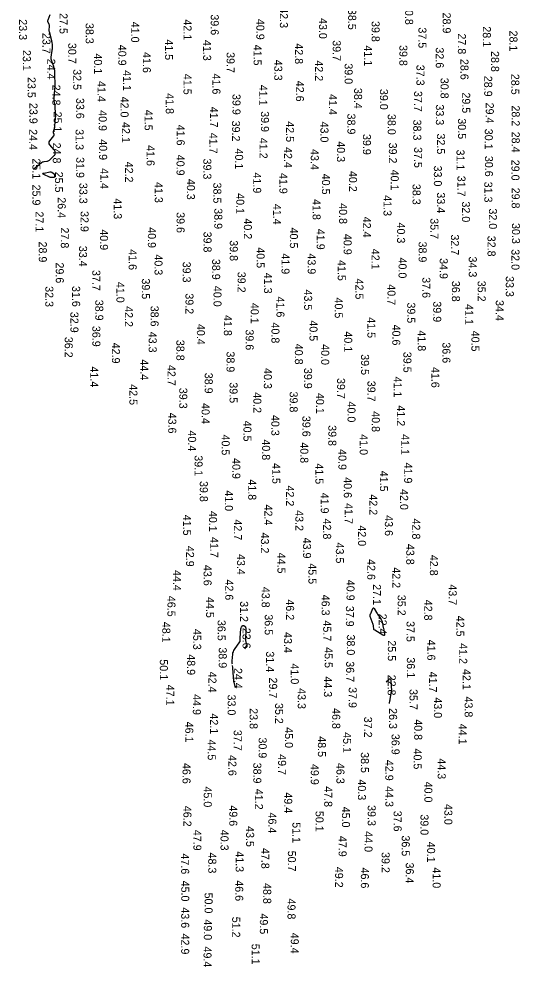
# Model space of a CAD drawing. Extents: x 1178573 to 1187098, y 693282 to 751751.
# Drawn here: x 1181353 to 1182137, y 693282 to 694762 of the extents above; entities that cross this region are included whole.
import ezdxf

# ---------------------------------------------------------------- set-up
doc = ezdxf.new("R2010")
doc.units = 0
for name, color, linetype in [('V-HYDS-MAJR', 7, 'Continuous'), ('V-HYDS-SOUN', 7, 'Continuous'), ('V-HYDS-SOUN-EXSS', 7, 'Continuous')]:
    doc.layers.add(name, color=color, linetype=linetype)

msp = doc.modelspace()

# ---------------------------------------------------------------- linework, layer by layer
at = {"layer": 'V-HYDS-MAJR'}
for points in [[(1181375.8, 694528.1), (1181376, 694528.1), (1181376.2, 694528.1), (1181376.3, 694528.1), (1181376.5, 694528.2), (1181388.5, 694537.7), (1181389.5, 694538.4), (1181390.4, 694538.8), (1181391.5, 694539.2), (1181392.6, 694539.4), (1181397.2, 694539.8), (1181398.3, 694540), (1181399.3, 694540.3), (1181400.3, 694540.9), (1181401.2, 694541.6), (1181408.7, 694548.6), (1181409.3, 694549.2), (1181409.7, 694549.9), (1181409.9, 694550.6), (1181409.9, 694551.5), (1181409.8, 694554.9), (1181409.7, 694555.7), (1181409.4, 694556.5), (1181409, 694557.3), (1181408.5, 694557.9), (1181401.7, 694565.6), (1181400.8, 694567.1), (1181400.4, 694568.6), (1181400.7, 694570.1), (1181401.6, 694571.6), (1181407.9, 694579.7), (1181408.2, 694580.2), (1181408.4, 694580.7), (1181408.4, 694581.3), (1181408.3, 694581.8), (1181407.5, 694584.1), (1181407.4, 694584.6), (1181407.3, 694585.2), (1181407.4, 694585.8), (1181407.5, 694586.3), (1181408.9, 694590.8), (1181409.1, 694591.8), (1181409.4, 694592.7), (1181409.5, 694593.7), (1181409.6, 694594.7), (1181410.7, 694607.6), (1181410.9, 694609.5), (1181410.9, 694611.4), (1181410.9, 694613.3), (1181410.8, 694615.3), (1181410.1, 694624.4), (1181410, 694625.6), (1181409.9, 694626.8), (1181409.7, 694628), (1181409.5, 694629.2), (1181408.6, 694634), (1181408.5, 694635.2), (1181408.4, 694636.5), (1181408.4, 694637.7), (1181408.4, 694638.9), (1181409.5, 694652), (1181409.6, 694652.3), (1181409.6, 694652.6), (1181409.6, 694652.8), (1181409.6, 694653.1), (1181409.7, 694654.1), (1181409.8, 694654.4), (1181409.8, 694654.7), (1181409.8, 694654.9), (1181409.8, 694655.2), (1181409.6, 694679.8), (1181409.6, 694680.4), (1181409.5, 694681.1), (1181409.4, 694681.8), (1181409.2, 694682.4), (1181408.6, 694685), (1181408.4, 694685.7), (1181408.2, 694686.3), (1181408, 694687), (1181407.8, 694687.6), (1181404.6, 694696), (1181404.1, 694697.6), (1181403.8, 694699.2), (1181403.7, 694700.9), (1181403.9, 694702.5), (1181405.4, 694712.6), (1181405.5, 694713.4), (1181405.6, 694714.2), (1181405.7, 694715), (1181405.7, 694715.8), (1181406, 694718.9), (1181406, 694719.7), (1181406, 694720.4), (1181405.9, 694721.2), (1181405.8, 694722), (1181405.3, 694725), (1181405.1, 694725.8), (1181405, 694726.5), (1181404.8, 694727.3), (1181404.6, 694728), (1181401, 694741.7), (1181400.8, 694742.7), (1181400.7, 694743.7), (1181400.7, 694744.6), (1181400.7, 694745.6), (1181401.2, 694749.8), (1181401.3, 694750.7), (1181401.2, 694751.6), (1181401, 694752.5), (1181400.7, 694753.4), (1181399.1, 694756.9), (1181398.8, 694757.7), (1181398.6, 694758.6), (1181398.7, 694759.5), (1181398.9, 694760.4), (1181402.1, 694769.1)], [(1181687.1, 693754.5), (1181687, 693755.6), (1181686.9, 693756.7), (1181686.8, 693757.8), (1181686.9, 693758.8), (1181686.9, 693759.9), (1181687.7, 693770.2), (1181688, 693772.2), (1181688.6, 693774.1), (1181689.4, 693776), (1181690.4, 693777.7), (1181698.9, 693789.7), (1181699.2, 693790.2), (1181699.3, 693790.6), (1181699.4, 693791.1), (1181699.4, 693791.6), (1181699.3, 693793.5), (1181699.2, 693794), (1181699.2, 693794.5), (1181699.2, 693795), (1181699.3, 693795.5), (1181700.3, 693809.7), (1181700.4, 693810.4), (1181700.6, 693811), (1181700.9, 693811.6), (1181701.2, 693812.2), (1181703.1, 693814.6), (1181703.5, 693814.9), (1181703.9, 693815.1), (1181704.3, 693815.1), (1181704.8, 693814.8), (1181707, 693813.4), (1181707.3, 693813.2), (1181707.5, 693812.9), (1181707.7, 693812.6), (1181707.8, 693812.2), (1181708.1, 693810.8), (1181708.2, 693810.4), (1181708.2, 693810.1), (1181708.3, 693809.7), (1181708.3, 693809.3), (1181707.8, 693792), (1181707.8, 693791.7), (1181707.8, 693791.5), (1181707.8, 693791.2), (1181707.8, 693790.9), (1181707.9, 693789.9), (1181708, 693789.6), (1181708, 693789.3), (1181708.1, 693789.1), (1181708.2, 693788.8), (1181709.5, 693785.9), (1181709.6, 693785.3), (1181709.7, 693784.8), (1181709.6, 693784.2), (1181709.3, 693783.7), (1181706.3, 693778.4)], [(1181693.6, 693720.6), (1181693.1, 693719.5), (1181692.6, 693718.6), (1181692.2, 693718.4), (1181691.8, 693718.7), (1181691.4, 693719.6), (1181689.7, 693726.7), (1181689.6, 693726.8), (1181689.6, 693727), (1181689.6, 693727.1), (1181689.6, 693727.2), (1181689.6, 693727.7), (1181689.6, 693727.9), (1181689.6, 693728), (1181689.6, 693728.1), (1181689.6, 693728.2), (1181687.7, 693748.6), (1181687.7, 693748.6), (1181687.7, 693748.7), (1181687.7, 693748.7), (1181687.7, 693748.8), (1181687.7, 693748.9), (1181687.7, 693748.9), (1181687.7, 693749), (1181687.7, 693749), (1181687.7, 693749), (1181687.7, 693749.1), (1181687.7, 693749.2), (1181687.7, 693749.2), (1181687.7, 693749.2), (1181687.7, 693749.3), (1181687.3, 693752.8)], [(1181927.3, 693727), (1181931.8, 693730.9), (1181932.9, 693731.7), (1181933.7, 693731.7), (1181934.3, 693731.1), (1181934.6, 693729.8), (1181935.3, 693721.2), (1181935.4, 693720.5), (1181935.5, 693719.7), (1181935.5, 693719), (1181935.5, 693718.3), (1181935.7, 693715.5), (1181935.7, 693714.7), (1181935.7, 693714), (1181935.6, 693713.3), (1181935.5, 693712.6), (1181933.3, 693699.3), (1181933.2, 693698.7), (1181933.1, 693698.1), (1181932.9, 693697.5), (1181932.8, 693696.9), (1181932.2, 693694.5), (1181932.1, 693694), (1181932, 693693.4)]]:
    msp.add_lwpolyline(points, dxfattribs=at)
for points in [[(1181409, 694517.6), (1181409, 694517.5), (1181409, 694517.4), (1181409.1, 694517.1), (1181409.1, 694517), (1181409.1, 694516.9), (1181409.1, 694516.9), (1181409.1, 694516.8), (1181408.8, 694515.1), (1181408.7, 694514.9), (1181408.6, 694514.7), (1181408.4, 694514.6), (1181408.1, 694514.6), (1181404, 694514.5), (1181403.2, 694514.6), (1181402.5, 694514.7), (1181401.8, 694514.9), (1181401, 694515.2), (1181392.3, 694519.2), (1181391.1, 694519.9), (1181390.7, 694520.5), (1181391.2, 694521), (1181392.6, 694521.4), (1181401.8, 694523.3), (1181402.7, 694523.4), (1181403.5, 694523.3), (1181404.3, 694523), (1181405, 694522.6), (1181409, 694519.5), (1181409.2, 694519.4), (1181409.3, 694519.2), (1181409.3, 694519.1), (1181409.3, 694518.9), (1181409, 694517.8), (1181409, 694517.7)], [(1181908.5, 693808.7), (1181908.2, 693809.4), (1181908.1, 693810.1), (1181907.8, 693813.4), (1181907.7, 693814.2), (1181907.6, 693815), (1181907.4, 693815.8), (1181907.2, 693816.6), (1181902.7, 693829.1), (1181902.5, 693829.8), (1181902.5, 693830.4), (1181902.5, 693831), (1181902.7, 693831.6), (1181903.8, 693834.1), (1181904, 693834.7), (1181904.3, 693835.4), (1181904.6, 693836), (1181904.8, 693836.6), (1181906.8, 693841.7), (1181907.2, 693842.4), (1181907.7, 693842.7), (1181908.2, 693842.5), (1181908.8, 693841.8), (1181912.6, 693835.2), (1181913.4, 693833.9), (1181914.2, 693832.6), (1181915, 693831.3), (1181915.8, 693830), (1181919.6, 693824.4), (1181920.2, 693823.4), (1181920.7, 693822.3), (1181921.1, 693821.2), (1181921.4, 693820), (1181922.3, 693815.3), (1181922.5, 693814.1), (1181922.7, 693813), (1181922.9, 693811.8), (1181923.2, 693810.6), (1181924.9, 693801.6), (1181925, 693800.1), (1181924.6, 693799.3), (1181923.7, 693799.2), (1181922.3, 693799.8), (1181909.6, 693807.6), (1181909, 693808.1)]]:
    msp.add_lwpolyline(points, close=True, dxfattribs=at)

# ---------------------------------------------------------------- texts
at = {"layer": 'V-HYDS-SOUN'}
for s, p in [('42.3 ', (1181761.4, 694780.3)), ('38.5 ', (1181868.1, 694777.7)), ('40.8 ', (1181957.2, 694785.4)), ('23.3 ', (1181353.6, 694761.6)), ('27.5 ', (1181416.9, 694771.1)), ('42.1 ', (1181610.8, 694761.4)), ('39.6 ', (1181653.3, 694769.2)), ('40.9 ', (1181724.6, 694762.1)), ('43.0 ', (1181822.6, 694763.5)), ('28.9 ', (1182016, 694772)), ('38.3 ', (1181457.7, 694755.8)), ('41.0 ', (1181528.9, 694757.7)), ('39.8 ', (1181904.8, 694758.8)), ('37.5 ', (1181978, 694748.8)), ('28.1 ', (1182078.7, 694750.5)), ('23.7 ', (1181390.2, 694740.2)), ('27.8 ', (1182039.7, 694739.4)), ('28.1 ', (1182120.3, 694743.9)), ('30.7 ', (1181430.5, 694724.6)), ('40.9 ', (1181508.7, 694721.7)), ('41.5 ', (1181581.8, 694730.3)), ('41.3 ', (1181641.4, 694729.3)), ('41.5 ', (1181720.3, 694721.9)), ('42.8 ', (1181785, 694724)), ('39.7 ', (1181844, 694728.8)), ('41.1 ', (1181893, 694720.8)), ('39.8 ', (1181948.2, 694721.3)), ('32.6 ', (1182005.1, 694717.6)), ('23.1 ', (1181359.5, 694713.6)), ('40.1 ', (1181470.8, 694708.2)), ('41.6 ', (1181547.1, 694710.3)), ('39.7 ', (1181678.1, 694710.3)), ('28.8 ', (1182091.6, 694711.9)), ('24.4 ', (1181397.6, 694700)), ('43.3 ', (1181752.6, 694698.3)), ('42.2 ', (1181816.3, 694697.4)), ('39.0 ', (1181862.6, 694692.7)), ('37.3 ', (1181974.9, 694690.5)), ('28.6 ', (1182043.7, 694699.6)), ('32.5 ', (1181438.3, 694683.6)), ('41.1 ', (1181516.2, 694682.1)), ('41.5 ', (1181610.7, 694676.3)), ('41.6 ', (1181655.9, 694676.8)), ('28.9 ', (1182080.8, 694673.3)), ('28.5 ', (1182123.1, 694676.3)), ('23.5 ', (1181367, 694671.4)), ('24.8 ', (1181405.7, 694659.4)), ('41.4 ', (1181476.3, 694665.1)), ('41.1 ', (1181729.1, 694659.2)), ('42.6 ', (1181786.5, 694665.5)), ('30.8 ', (1182012.6, 694670.2)), ('41.8 ', (1181583, 694646.1)), ('39.9 ', (1181687.3, 694644.9)), ('41.4 ', (1181837.9, 694644.8)), ('38.4 ', (1181877.4, 694654.3)), ('39.0 ', (1181917.8, 694652.8)), ('37.7 ', (1181971.3, 694649.6)), ('29.5 ', (1182046.4, 694647.3)), ('23.9 ', (1181369.9, 694630.9)), ('33.6 ', (1181442.9, 694638.7)), ('42.0 ', (1181512.3, 694640.8)), ('33.3 ', (1182005.3, 694628.6)), ('29.4 ', (1182083.3, 694631.4)), ('25.1 ', (1181407.8, 694617.4)), ('40.9 ', (1181478.2, 694619.6)), ('41.5 ', (1181549.9, 694620.2)), ('41.7 ', (1181652.1, 694624.9)), ('39.9 ', (1181731.8, 694618)), ('38.9 ', (1181866.9, 694614.3)), ('38.0 ', (1181930, 694613.7)), ('28.2 ', (1182123.9, 694627)), ('42.1 ', (1181514.4, 694601.1)), ('39.2 ', (1181686.5, 694603.3)), ('42.5 ', (1181771, 694602.3)), ('43.0 ', (1181824.8, 694601.8)), ('38.3 ', (1181969.9, 694604.9)), ('30.5 ', (1182039.9, 694606.9)), ('24.4 ', (1181369.4, 694590)), ('31.3 ', (1181442, 694589.9)), ('41.6 ', (1181600.1, 694596.9)), ('41.7 ', (1181651.3, 694584.2)), ('32.5 ', (1182007, 694583.2)), ('30.1 ', (1182081.7, 694590.6)), ('28.4 ', (1182123.9, 694586)), ('24.8 ', (1181406.4, 694568.9)), ('40.9 ', (1181478.8, 694574.2)), ('41.2 ', (1181729.5, 694576.4)), ('40.3 ', (1181850.6, 694571)), ('39.9 ', (1181891.2, 694582.4)), ('39.2 ', (1181931.8, 694568.9)), ('41.6 ', (1181553, 694565)), ('40.1 ', (1181691.4, 694559.8)), ('42.4 ', (1181768, 694562)), ('43.4 ', (1181809.7, 694558.9)), ('37.5 ', (1181971.3, 694562)), ('31.1 ', (1182037.5, 694558.1)), ('25.1 ', (1181374.5, 694544.3)), ('31.9 ', (1181443, 694546.3)), ('42.2 ', (1181519.4, 694539.2)), ('40.9 ', (1181599.8, 694550)), ('39.3 ', (1181641.7, 694544.1)), ('30.6 ', (1182082, 694548.3)), ('29.0 ', (1182123.4, 694542.2)), ('41.4 ', (1181480.7, 694529.1)), ('40.2 ', (1181869.4, 694524.7)), ('40.1 ', (1181934.7, 694526.8)), ('33.0 ', (1182002.1, 694533.1)), ('25.5 ', (1181409.8, 694523.6)), ('40.3 ', (1181616, 694512.3)), ('41.9 ', (1181719.6, 694522.3)), ('41.9 ', (1181760.6, 694521.6)), ('40.5 ', (1181827.2, 694520.4)), ('31.7 ', (1182039, 694517.2)), ('25.9 ', (1181374.5, 694503.4)), ('33.3 ', (1181447.9, 694506.1)), ('41.3 ', (1181565.8, 694507.4)), ('38.5 ', (1181657.3, 694506.6)), ('38.3 ', (1181968.8, 694504.5)), ('31.3 ', (1182081, 694508)), ('29.8 ', (1182123.8, 694498.6)), ('26.4 ', (1181414.1, 694483.6)), ('41.3 ', (1181501.7, 694481.9)), ('40.1 ', (1181693.2, 694490)), ('41.8 ', (1181812.5, 694480.8)), ('41.3 ', (1181923.4, 694486.8)), ('33.4 ', (1182007, 694491.3)), ('38.9 ', (1181658.8, 694466.5)), ('41.4 ', (1181750.8, 694473.3)), ('40.8 ', (1181854, 694474.4)), ('32.0 ', (1182046.1, 694477.1)), ('32.0 ', (1182088.2, 694466.2)), ('27.1 ', (1181379.3, 694461.5)), ('32.9 ', (1181449.8, 694462.1)), ('39.6 ', (1181599.9, 694460.4)), ('40.2 ', (1181705.1, 694450.6)), ('42.4 ', (1181891.1, 694453.3)), ('35.7 ', (1181996.7, 694450.9)), ('27.8 ', (1181418.9, 694436.4)), ('40.9 ', (1181555, 694436.9)), ('40.5 ', (1181777, 694436.3)), ('40.3 ', (1181944.6, 694444.2)), ('30.3 ', (1182124.2, 694443.4)), ('40.9 ', (1181480.2, 694433.6)), ('39.8 ', (1181642, 694430)), ('41.9 ', (1181818.9, 694434.3)), ('40.9 ', (1181861.1, 694426.4)), ('32.7 ', (1182028.8, 694425.6)), ('32.8 ', (1182086, 694423.6)), ('28.9 ', (1181384.5, 694414.5)), ('33.4 ', (1181447.4, 694407.8)), ('39.8 ', (1181683.1, 694416.5)), ('40.5 ', (1181725, 694405.5)), ('38.9 ', (1181978.3, 694414.5)), ('41.6 ', (1181525, 694402.5)), ('40.3 ', (1181565.4, 694394.4)), ('41.9 ', (1181763.9, 694396)), ('43.9 ', (1181804.9, 694395.9)), ('42.1 ', (1181904.6, 694403.2)), ('34.3 ', (1182056.7, 694391.1)), ('32.0 ', (1182123.4, 694402.5)), ('29.6 ', (1181411, 694381.8)), ('39.3 ', (1181609.5, 694383)), ('38.9 ', (1181655.5, 694387.4)), ('41.5 ', (1181851.8, 694385.7)), ('40.0 ', (1181946.9, 694389.5)), ('34.9 ', (1182011.3, 694388.6)), ('37.7 ', (1181468.1, 694370.1)), ('39.2 ', (1181695.3, 694367.3)), ('41.3 ', (1181736.6, 694365.8)), ('41.0 ', (1181505.8, 694351.5)), ('39.5 ', (1181545.6, 694356.9)), ('42.5 ', (1181879.5, 694356.7)), ('40.7 ', (1181929.6, 694347.7)), ('37.6 ', (1181984.1, 694358.8)), ('36.8 ', (1182030.3, 694353.1)), ('35.2 ', (1182070.6, 694353.3)), ('33.3 ', (1182114.6, 694360.6)), ('32.3 ', (1181394.7, 694344.8)), ('31.6 ', (1181436.6, 694345.1)), ('39.2 ', (1181613.8, 694333.6)), ('40.0 ', (1181657.6, 694345.3)), ('43.5 ', (1181799.3, 694339.6)), ('38.9 ', (1181472.8, 694323.6)), ('40.1 ', (1181715.8, 694318.7)), ('41.6 ', (1181756, 694328.6)), ('40.5 ', (1181847.2, 694327.1)), ('39.5 ', (1181960.5, 694319.4)), ('39.9 ', (1182001.1, 694321.1)), ('41.1 ', (1182051.1, 694316.8)), ('34.4 ', (1182098.9, 694323.1)), ('32.9 ', (1181433.9, 694304.7)), ('42.2 ', (1181519, 694313.6)), ('38.6 ', (1181559.3, 694314.3)), ('41.8 ', (1181673.8, 694299.7)), ('40.8 ', (1181748.2, 694288.1)), ('40.5 ', (1181807.7, 694291.4)), ('41.5 ', (1181898.2, 694296.3)), ('36.9 ', (1181468.2, 694282.8)), ('43.3 ', (1181556.3, 694273.7)), ('40.4 ', (1181631.6, 694285.8)), ('39.6 ', (1181707.9, 694277.3)), ('40.1 ', (1181862, 694274.2)), ('40.6 ', (1181937.2, 694284.8)), ('41.8 ', (1181977, 694275.8)), ('40.5 ', (1182060.8, 694275.3)), ('36.2 ', (1181425, 694265.7)), ('38.8 ', (1181599.6, 694261)), ('42.9 ', (1181498.8, 694256.6)), ('38.9 ', (1181678, 694242.9)), ('40.8 ', (1181784.8, 694254.9)), ('40.0 ', (1181826, 694254.3)), ('36.6 ', (1182015.5, 694257.1)), ('44.4 ', (1181543.2, 694230.6)), ('39.5 ', (1181888.3, 694238.6)), ('39.5 ', (1181954.5, 694242.3)), ('41.4 ', (1181464.9, 694219.5)), ('42.7 ', (1181585.7, 694221.8)), ('40.3 ', (1181736.3, 694216.9)), ('39.9 ', (1181799.2, 694217.2)), ('41.6 ', (1181998.2, 694218.7)), ('38.9 ', (1181643.9, 694209.6)), ('39.7 ', (1181850.8, 694201.4)), ('41.1 ', (1181939.4, 694203.7)), ('42.5 ', (1181526.1, 694191.7)), ('39.3 ', (1181604.1, 694186.1)), ('39.5 ', (1181682.7, 694194.7)), ('39.7 ', (1181898.3, 694197.1)), ('40.2 ', (1181719.9, 694179.2)), ('39.8 ', (1181776.7, 694180.3)), ('40.1 ', (1181818, 694178.1)), ('40.4 ', (1181639, 694162.3)), ('40.0 ', (1181867.1, 694164.7)), ('41.2 ', (1181944.4, 694158.7)), ('43.6 ', (1181586.9, 694147.3)), ('40.3 ', (1181748, 694143.7)), ('39.6 ', (1181796.6, 694142.3)), ('40.8 ', (1181905.1, 694149.6)), ('40.5 ', (1181704.4, 694134.8)), ('39.8 ', (1181837.1, 694127.8)), ('40.4 ', (1181617.9, 694119.5)), ('40.5 ', (1181670.4, 694113.2)), ('41.0 ', (1181886.2, 694113.7)), ('41.1 ', (1181951, 694113.8)), ('40.8 ', (1181733.6, 694105.6)), ('40.8 ', (1181793.3, 694101)), ('39.1 ', (1181628, 694080.8)), ('40.9 ', (1181852.9, 694090.4)), ('40.9 ', (1181687, 694076.4)), ('41.5 ', (1181749.5, 694068.6)), ('41.5 ', (1181816.9, 694068.1)), ('41.9 ', (1181955.7, 694069.4)), ('41.5 ', (1181917.8, 694056.6)), ('39.8 ', (1181636.2, 694040.6)), ('41.8 ', (1181711.9, 694043.2)), ('40.6 ', (1181861.3, 694046.5)), ('41.0 ', (1181675.4, 694026.1)), ('42.2 ', (1181771, 694033.6)), ('41.9 ', (1181825.3, 694022.3)), ('42.0 ', (1181949.4, 694028)), ('41.7 ', (1181862.9, 694006)), ('42.2 ', (1181901.2, 694019.8)), ('40.1 ', (1181650.6, 693993.9)), ('42.4 ', (1181737, 694003.8)), ('43.2 ', (1181785.6, 693995.1)), ('41.5 ', (1181610.1, 693987.9)), ('42.7 ', (1181689.4, 693980.6)), ('42.8 ', (1181829, 693982)), ('43.6 ', (1181925.5, 693987.2)), ('42.8 ', (1181968.2, 693982)), ('42.0 ', (1181883.6, 693971.4)), ('41.7 ', (1181652.4, 693953.3)), ('43.2 ', (1181731.7, 693960.1)), ('43.9 ', (1181797.5, 693952.2)), ('42.9 ', (1181614.7, 693939.4)), ('43.5 ', (1181848.9, 693944.5)), ('43.8 ', (1181958.9, 693942.4)), ('43.4 ', (1181694.4, 693926.7)), ('44.5 ', (1181757.6, 693928.7)), ('42.6 ', (1181898, 693918.7)), ('42.8 ', (1181995.9, 693925.3)), ('43.6 ', (1181642.1, 693909.6)), ('45.5 ', (1181806, 693912.1)), ('42.2 ', (1181937.2, 693905.9)), ('44.4 ', (1181594.4, 693901.7)), ('42.6 ', (1181676, 693886.9)), ('43.8 ', (1181733, 693875.4)), ('40.9 ', (1181865.6, 693886.4)), ('27.1 ', (1181906.9, 693879.5)), ('43.7 ', (1182025.3, 693879.3)), ('46.5 ', (1181585.6, 693861.3)), ('44.5 ', (1181646, 693859.5)), ('46.3 ', (1181826.7, 693863.1)), ('35.2 ', (1181945.5, 693862.9)), ('31.2 ', (1181699.2, 693853)), ('46.2 ', (1181771.1, 693855.8)), ('37.9 ', (1181864.6, 693845.7)), ('42.8 ', (1181987, 693855.3)), ('36.5 ', (1181737.7, 693832.5)), ('22.4 ', (1181915.8, 693833.5)), ('42.5 ', (1182037.2, 693830.2)), ('48.1 ', (1181577.5, 693820.7)), ('36.5 ', (1181664, 693823.7)), ('45.7 ', (1181829.1, 693822.9)), ('37.5 ', (1181959.4, 693821.9)), ('45.3 ', (1181625.8, 693809.7)), ('23.6 ', (1181703, 693811.4)), ('43.4 ', (1181767.7, 693804.8)), ('38.0 ', (1181866.1, 693801)), ('25.5 ', (1181930.2, 693791.8)), ('41.6 ', (1181991.9, 693792.9)), ('41.2 ', (1182041.7, 693787.4)), ('48.9 ', (1181616.4, 693770.1)), ('38.9 ', (1181665.8, 693780.9)), ('31.4 ', (1181739.9, 693774.6)), ('45.5 ', (1181831.4, 693781.2)), ('50.1 ', (1181573.7, 693762.2)), ('41.0 ', (1181778.4, 693755.7)), ('36.7 ', (1181865, 693759.2)), ('36.1 ', (1181959.9, 693765.3)), ('42.4 ', (1181649.7, 693742.9)), ('24.4 ', (1181689.9, 693748.7)), ('41.7 ', (1181994.5, 693743)), ('42.1 ', (1182047.1, 693747.1)), ('29.7 ', (1181744.6, 693733.8)), ('44.3 ', (1181830.2, 693735.6)), ('22.8 ', (1181929.9, 693738.2)), ('47.1 ', (1181583.6, 693722.6)), ('43.3 ', (1181789.3, 693717.2)), ('37.9 ', (1181869, 693718.8)), ('35.7 ', (1181964.1, 693715.8)), ('44.9 ', (1181625.3, 693707.8)), ('33.0 ', (1181679.7, 693707.2)), ('43.0 ', (1182002.2, 693702.8)), ('43.8 ', (1182050.2, 693704.1)), ('23.8 ', (1181714.1, 693685.9)), ('35.2 ', (1181753.9, 693694)), ('46.8 ', (1181843.2, 693686.1)), ('42.1 ', (1181652.3, 693677.8)), ('46.1 ', (1181613.5, 693664.9)), ('37.7 ', (1181689.2, 693652)), ('45.0 ', (1181769.3, 693656.2)), ('44.5 ', (1181648.6, 693637)), ('30.9 ', (1181728.2, 693640.2)), ('48.5 ', (1181820.8, 693642.1)), ('45.1 ', (1181860.3, 693648.5)), ('36.9 ', (1181936, 693645.8)), ('42.6 ', (1181680.9, 693612.8)), ('49.7 ', (1181758.6, 693614.1)), ('38.5 ', (1181888, 693617.3)), ('46.6 ', (1181609.2, 693600.4)), ('38.9 ', (1181719.8, 693600.9)), ('49.9 ', (1181809.7, 693598.8)), ('46.3 ', (1181849.8, 693600.4)), ('42.9 ', (1181926.2, 693605.2)), ('45.0 ', (1181642.3, 693563.7)), ('47.8 ', (1181830.7, 693564.1)), ('40.3 ', (1181883.4, 693574.7)), ('44.3 ', (1181926.3, 693564.2)), ('41.2 ', (1181722.4, 693560)), ('49.4 ', (1181768.2, 693554.5)), ('46.2 ', (1181610.6, 693533.5)), ('49.6 ', (1181682.3, 693534.2)), ('45.0 ', (1181858.4, 693532.1)), ('39.3 ', (1181898.7, 693534.6)), ('43.0 ', (1182018.5, 693536.4)), ('46.4 ', (1181743.4, 693523)), ('50.1 ', (1181817.2, 693525.6)), ('37.6 ', (1181939.3, 693525.8)), ('39.0 ', (1181981.2, 693520.1)), ('51.1 ', (1181781, 693507.9)), ('47.9 ', (1181626.1, 693496)), ('40.3 ', (1181668.6, 693496.1)), ('43.5 ', (1181708.6, 693501.8)), ('44.0 ', (1181893.7, 693493.8)), ('47.9 ', (1181853.2, 693486.5)), ('36.5 ', (1181951.9, 693487.2)), ('40.1 ', (1181991.6, 693477.4)), ('47.6 ', (1181607, 693459.1)), ('48.3 ', (1181649.4, 693460.5)), ('41.3 ', (1181692.2, 693462.5)), ('47.8 ', (1181732.3, 693467.7)), ('50.7 ', (1181773.9, 693463.4)), ('39.2 ', (1181920.5, 693461.3)), ('36.4 ', (1181958.2, 693444.9)), ('49.2 ', (1181847.7, 693438.2)), ('46.6 ', (1181888, 693437.1)), ('41.0 ', (1182000.2, 693437.3)), ('45.0 ', (1181607.2, 693416.7)), ('46.6 ', (1181691.6, 693417.2)), ('48.8 ', (1181735.3, 693412.9)), ('50.0 ', (1181643.7, 693398)), ('49.8 ', (1181773.3, 693388.7)), ('43.6 ', (1181607.1, 693375)), ('49.0 ', (1181642.5, 693356.2)), ('51.2 ', (1181686.8, 693360.3)), ('49.5 ', (1181730.1, 693365.4)), ('42.9 ', (1181607.1, 693334)), ('49.4 ', (1181778.4, 693335.3)), ('49.4 ', (1181642, 693313.8)), ('51.1 ', (1181717.3, 693318.1))]:
    msp.add_text(s, height=12.5, rotation=270, dxfattribs=at).set_placement(p)
at = {"layer": 'V-HYDS-SOUN-EXSS'}
for s, p in [('26.3 ', (1181932.1, 693686)), ('37.2 ', (1181893, 693672.5)), ('40.8 ', (1181971.4, 693668.6)), ('44.1 ', (1182041, 693661.7)), ('40.5 ', (1181970.5, 693622.9)), ('44.3 ', (1182008.1, 693607.6)), ('40.0 ', (1181987.3, 693571.2))]:
    msp.add_text(s, height=12.5, rotation=270, dxfattribs=at).set_placement(p)

doc.saveas('drawing.dxf')
